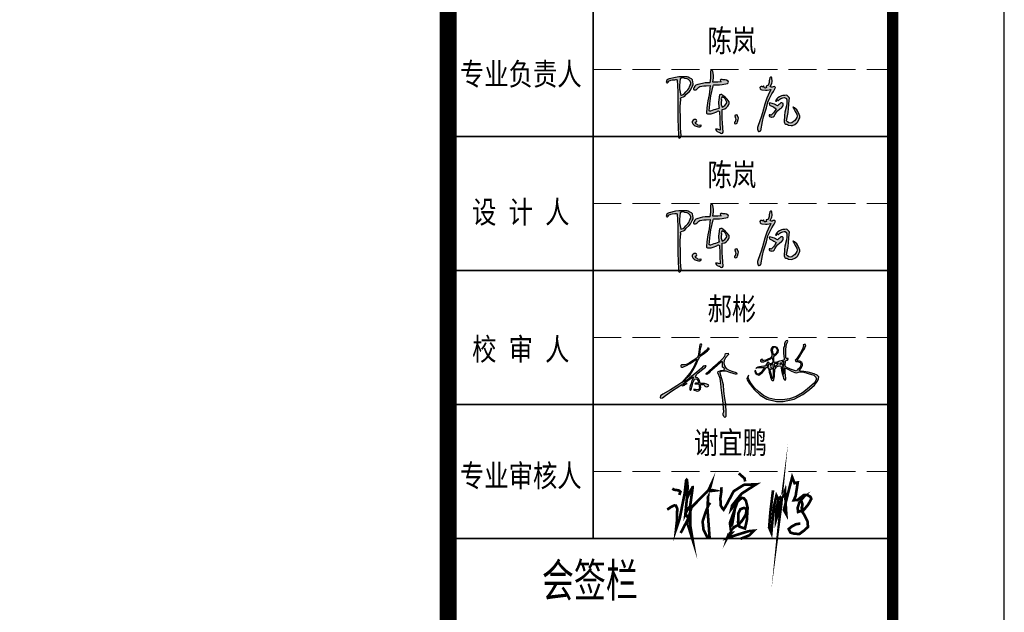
# Model space of a CAD drawing. Extents: x 797781 to 1255204, y 21234 to 1024248.
# Tile 742 of 1056: x 998873 to 1007693, y 751947 to 757256. Entities that reach past the tile are written whole.
import ezdxf
from ezdxf.enums import TextEntityAlignment as Align

# ---------------------------------------------------------------- set-up
doc = ezdxf.new("R2010")
doc.units = 0
doc.header["$LTSCALE"] = 1000
doc.header["$MEASUREMENT"] = 0
doc.linetypes.add('230303生产综合楼-平面图_t8$0$DASH', pattern=[0.35, 0.25, -0.1])
doc.layers.add('230303生产综合楼-平面图_t8$0$PUB_TITLE', color=4, linetype='Continuous')
doc.layers.add('PUB_TEXT', color=7, linetype='Continuous')
doc.layers.add('230303生产综合楼-平面图_t8$0$不打印线', color=5, linetype='230303生产综合楼-平面图_t8$0$DASH', lineweight=0, plot=False)
for name, color, linetype, lineweight in [('230303生产综合楼-平面图_t8$0$图框', 4, 'Continuous', 35), ('A-ANNO-TEXT', 7, 'Continuous', 25), ('图框', 4, 'Continuous', 35)]:
    doc.layers.add(name, color=color, linetype=linetype, lineweight=lineweight)
doc.styles.add('-黑体', font='simhei.ttf', dxfattribs={"width": 0.8})
doc.styles.add('230303生产综合楼-平面图_t8$0$-黑体', font='simhei.ttf', dxfattribs={"width": 0.8})

# ---------------------------------------------------------------- blocks, each defined once
blk = doc.blocks.new('陈岚')
h = blk.add_hatch(color=256)
h.paths.add_polyline_path([(-3.976, 1.115), (-3.926, 1.233), (-3.919, 1.31), (-3.948, 1.435), (-3.991, 1.559), (-4.054, 1.625), (-4.177, 1.671), (-4.289, 1.741), (-4.366, 1.759), (-4.497, 1.747), (-4.936, 1.709), (-5.158, 1.666), (-5.58, 1.539), (-5.645, 1.504), (-5.677, 1.483), (-5.733, 1.435), (-5.745, 1.368), (-5.75, 1.335), (-5.761, 1.268), (-5.692, 1.257), (-5.632, 1.297), (-5.615, 1.365), (-5.457, 1.448), (-5.368, 1.477), (-5.191, 1.504), (-5.132, 1.517), (-5.098, 1.517), (-5.039, 1.504), (-4.944, 0.696), (-4.909, 0.289), (-4.865, -0.524), (-4.806, -1.258), (-4.774, -1.625), (-4.705, -2.358), (-4.696, -2.405), (-4.677, -2.431), (-4.636, -2.455), (-4.56, -2.411), (-4.525, -2.361), (-4.511, -2.274), (-4.592, -1.773), (-4.617, -1.518), (-4.636, -1.01), (-4.7, -0.536), (-4.714, -0.294), (-4.705, 0.185), (-4.718, 0.24), (-4.708, 0.281), (-4.67, 0.324), (-4.522, 0.374), (-4.447, 0.431), (-4.358, 0.56), (-4.165, 0.748), (-4.083, 0.868)])
h.paths.add_polyline_path([(-4.848, 1.127), (-4.837, 1.574), (-4.728, 1.649), (-4.639, 1.664), (-4.511, 1.629), (-4.35, 1.61), (-4.263, 1.571), (-4.143, 1.463), (-4.09, 1.352), (-4.09, 1.267), (-4.143, 1.157), (-4.205, 0.968), (-4.259, 0.874), (-4.393, 0.726), (-4.486, 0.589), (-4.56, 0.528), (-4.712, 0.462), (-4.822, 0.896)], flags=16)
h.paths.add_polyline_path([(-2.535, 1.294), (-2.511, 1.314), (-2.469, 1.324), (-2.114, 1.348), (-1.935, 1.379), (-1.593, 1.477), (-1.541, 1.508), (-1.524, 1.569), (-1.552, 1.622), (-1.671, 1.689), (-1.749, 1.707), (-1.885, 1.699), (-1.966, 1.724), (-2.025, 1.714), (-2.093, 1.664), (-2.081, 1.611), (-2.065, 1.583), (-2.024, 1.546), (-2.246, 1.523), (-2.357, 1.512), (-2.58, 1.49), (-2.557, 1.793), (-2.569, 1.951), (-2.635, 2.248), (-2.684, 2.285), (-2.751, 2.276), (-2.788, 2.227), (-2.769, 1.911), (-2.769, 1.751), (-2.788, 1.435), (-3.119, 1.408), (-3.286, 1.373), (-3.601, 1.268), (-3.728, 1.211), (-3.79, 1.154), (-3.858, 1.032), (-3.885, 0.982), (-3.871, 0.924), (-3.823, 0.893), (-3.741, 0.891), (-3.689, 0.914), (-3.635, 0.976), (-3.571, 1.054), (-3.532, 1.088), (-3.448, 1.143), (-3.175, 1.2), (-3.037, 1.223), (-2.76, 1.254), (-2.766, 0.83), (-2.786, 0.617), (-2.858, 0.199), (-2.884, -0.123), (-2.889, -0.285), (-2.885, -0.607), (-2.879, -0.646), (-2.855, -0.67), (-2.816, -0.677), (-2.557, -0.658), (-2.422, -0.62), (-2.191, -0.503), (-2.139, -0.451), (-2.078, -0.439), (-2.01, -0.468), (-1.956, -0.974), (-1.931, -1.226), (-1.885, -1.732), (-2.008, -1.695), (-2.076, -1.686), (-2.205, -1.691), (-2.138, -1.794), (-2.082, -1.84), (-1.968, -1.885), (-1.916, -1.891), (-1.885, -1.91), (-1.857, -1.955), (-1.777, -1.964), (-1.717, -1.934), (-1.677, -1.864), (-1.764, -1.248), (-1.795, -0.937), (-1.83, -0.315), (-1.664, -0.264), (-1.58, -0.204), (-1.475, -0.065), (-1.402, 0.039), (-1.38, 0.113), (-1.385, 0.24), (-1.554, 0.423), (-1.651, 0.505), (-1.857, 0.643), (-1.932, 0.686), (-1.993, 0.69), (-2.073, 0.657), (-2.11, 0.326), (-2.108, 0.154), (-2.066, -0.177), (-2.041, -0.199), (-2.044, -0.242), (-2.073, -0.26), (-2.292, -0.349), (-2.402, -0.393), (-2.621, -0.482), (-2.66, -0.482), (-2.68, -0.482), (-2.719, -0.482), (-2.692, 0.215), (-2.659, 0.565), (-2.552, 1.254)])
h.paths.add_polyline_path([(-1.941, 0.469), (-1.885, 0.532), (-1.743, 0.469), (-1.674, 0.408), (-1.593, 0.275), (-1.552, 0.205), (-1.548, 0.148), (-1.579, 0.073), (-1.677, -0.035), (-1.735, -0.084), (-1.857, -0.163), (-1.919, 0.023), (-1.932, 0.129), (-1.913, 0.324), (-1.95, 0.399)], flags=16)
h.paths.add_polyline_path([(-3.594, -1.302), (-3.537, -1.275), (-3.514, -1.213), (-3.538, -1.156), (-3.618, -1.115), (-3.694, -1.124), (-3.761, -1.184), (-3.823, -1.259), (-3.83, -1.342), (-3.781, -1.427), (-3.674, -1.52), (-3.606, -1.557), (-3.469, -1.594), (-3.363, -1.615), (-3.29, -1.598), (-3.205, -1.531), (-3.196, -1.51), (-3.21, -1.486), (-3.233, -1.482), (-3.342, -1.511), (-3.418, -1.498), (-3.51, -1.434), (-3.571, -1.418), (-3.606, -1.363)], flags=17)
h.paths.add_polyline_path([(-0.696, -0.847), (-0.753, -0.691), (-0.773, -0.641), (-0.846, -0.625), (-0.885, -0.663), (-0.913, -0.652), (-0.946, -0.674), (-0.947, -0.704), (-0.883, -0.854), (-0.872, -0.947), (-0.899, -1.107), (-0.941, -1.144), (-0.937, -1.214), (-0.892, -1.246), (-0.81, -1.223), (-0.766, -1.185), (-0.732, -1.107), (-0.691, -0.946)])
h.paths.add_polyline_path([(1.706, 1.407), (1.664, 1.458), (1.608, 1.473), (1.546, 1.449), (1.473, 1.41), (1.414, 1.408), (1.338, 1.442), (1.432, 1.67), (1.451, 1.808), (1.421, 2.053), (1.383, 2.097), (1.309, 2.094), (1.275, 2.046), (1.254, 1.828), (1.239, 1.72), (1.199, 1.504), (1.141, 1.498), (1.112, 1.489), (1.06, 1.463), (1.06, 1.422), (1.067, 1.4), (1.088, 1.365), (1.028, 1.325), (0.964, 1.328), (0.907, 1.372), (0.92, 1.398), (0.901, 1.433), (0.872, 1.435), (0.859, 1.4), (0.813, 1.386), (0.782, 1.407), (0.721, 1.417), (0.672, 1.393), (0.643, 1.338), (0.663, 1.255), (0.704, 1.209), (0.782, 1.178), (1.028, 1.18), (1.153, 1.194), (1.393, 1.247), (1.226, 0.851), (1.158, 0.644), (1.053, 0.226), (0.931, -0.374), (0.858, -0.672), (0.685, -1.26), (0.643, -1.41), (0.648, -1.504), (0.706, -1.649), (0.722, -1.669), (0.732, -1.678), (0.754, -1.691), (0.799, -1.65), (0.825, -1.633), (0.879, -1.607), (0.96, -0.968), (1.021, -0.649), (1.178, -0.024), (1.253, 0.381), (1.313, 0.582), (1.47, 0.963), (1.58, 1.131), (1.628, 1.222)])
h.paths.add_polyline_path([(2.216, 0.069), (2.283, 0.157), (2.298, 0.228), (2.301, 0.265), (2.296, 0.337), (2.247, 0.376), (2.205, 0.386), (2.144, 0.372), (2.055, 0.292), (2.01, 0.251), (1.921, 0.171), (1.717, 0.254), (1.61, 0.286), (1.393, 0.33), (1.348, 0.281), (1.362, 0.196), (1.421, 0.164), (1.595, 0.099), (1.679, 0.058), (1.838, -0.038), (1.738, -0.234), (1.675, -0.328), (1.532, -0.496), (1.477, -0.494), (1.449, -0.491), (1.393, -0.482), (1.384, -0.547), (1.426, -0.604), (1.491, -0.614), (1.516, -0.623), (1.528, -0.627), (1.553, -0.635), (1.664, -0.607), (1.725, -0.557), (1.775, -0.454), (1.88, -0.274), (1.944, -0.188), (2.088, -0.038), (2.176, 0.029)])
h.paths.add_polyline_path([(2.602, 0.844), (2.54, 0.912), (2.466, 0.93), (2.38, 0.9), (2.23, 0.897), (2.147, 0.869), (2.026, 0.782), (1.898, 0.701), (1.84, 0.638), (1.769, 0.504), (1.783, 0.474), (1.828, 0.466), (1.852, 0.49), (1.841, 0.524), (1.872, 0.563), (1.907, 0.56), (1.911, 0.538), (1.935, 0.523), (1.956, 0.532), (2.054, 0.636), (2.12, 0.679), (2.255, 0.726), (2.346, 0.761), (2.416, 0.753), (2.498, 0.699), (2.505, 0.668), (2.513, 0.653), (2.533, 0.629), (2.533, 0.457), (2.533, 0.371), (2.533, 0.199), (2.446, -0.233), (2.429, -0.459), (2.449, -0.899), (2.463, -0.973), (2.494, -1.015), (2.56, -1.052), (2.641, -1.054), (2.685, -1.066), (2.755, -1.107), (2.924, -1.123), (3.021, -1.103), (3.172, -1.024), (3.309, -0.916), (3.368, -0.838), (3.436, -0.677), (3.488, -0.548), (3.485, -0.453), (3.422, -0.329), (3.336, -0.129), (3.261, -0.032), (3.088, 0.101), (3.049, 0.128), (3.024, 0.137), (2.977, 0.143), (3.094, -0.046), (3.153, -0.14), (3.269, -0.329), (3.295, -0.464), (3.285, -0.546), (3.227, -0.67), (3.13, -0.78), (3.076, -0.832), (2.963, -0.927), (2.848, -0.963), (2.765, -0.951), (2.665, -0.885), (2.639, -0.858), (2.627, -0.844), (2.602, -0.816), (2.672, -0.252), (2.69, 0.033), (2.692, 0.601), (2.702, 0.705), (2.677, 0.772)])
for p, q in [((-2.751, 2.276), (-2.788, 2.227)), ((-2.788, 2.227), (-2.769, 1.911)), ((-2.684, 2.285), (-2.751, 2.276)), ((-2.635, 2.248), (-2.684, 2.285)), ((-2.569, 1.951), (-2.635, 2.248)), ((1.275, 2.046), (1.254, 1.828)), ((1.309, 2.094), (1.275, 2.046)), ((1.383, 2.097), (1.309, 2.094)), ((1.421, 2.053), (1.383, 2.097)), ((1.451, 1.808), (1.421, 2.053)), ((-5.745, 1.368), (-5.75, 1.335)), ((-5.733, 1.435), (-5.745, 1.368)), ((-5.677, 1.483), (-5.733, 1.435)), ((-5.645, 1.504), (-5.677, 1.483)), ((-5.58, 1.539), (-5.645, 1.504)), ((-5.632, 1.297), (-5.615, 1.365)), ((-5.615, 1.365), (-5.457, 1.448)), ((-5.158, 1.666), (-5.58, 1.539)), ((-5.457, 1.448), (-5.368, 1.477)), ((-5.368, 1.477), (-5.191, 1.504)), ((-5.191, 1.504), (-5.132, 1.517)), ((-4.936, 1.709), (-5.158, 1.666)), ((-5.132, 1.517), (-5.098, 1.517)), ((-5.098, 1.517), (-5.039, 1.504)), ((-5.039, 1.504), (-4.944, 0.696)), ((-4.497, 1.747), (-4.936, 1.709)), ((-4.837, 1.574), (-4.848, 1.127)), ((-4.728, 1.649), (-4.837, 1.574)), ((-4.639, 1.664), (-4.728, 1.649)), ((-4.511, 1.629), (-4.639, 1.664)), ((-4.35, 1.61), (-4.511, 1.629)), ((-4.366, 1.759), (-4.497, 1.747)), ((-4.289, 1.741), (-4.366, 1.759)), ((-4.263, 1.571), (-4.35, 1.61)), ((-4.177, 1.671), (-4.289, 1.741)), ((-4.143, 1.463), (-4.263, 1.571)), ((-4.054, 1.625), (-4.177, 1.671)), ((-4.09, 1.352), (-4.143, 1.463)), ((-4.09, 1.267), (-4.09, 1.352)), ((-3.991, 1.559), (-4.054, 1.625)), ((-3.948, 1.435), (-3.991, 1.559)), ((-3.919, 1.31), (-3.948, 1.435)), ((-3.286, 1.373), (-3.601, 1.268)), ((-3.119, 1.408), (-3.286, 1.373)), ((-2.788, 1.435), (-3.119, 1.408)), ((-2.769, 1.751), (-2.788, 1.435)), ((-2.769, 1.911), (-2.769, 1.751)), ((-2.58, 1.49), (-2.557, 1.793)), ((-2.357, 1.512), (-2.58, 1.49)), ((-2.557, 1.793), (-2.569, 1.951)), ((-2.469, 1.324), (-2.114, 1.348)), ((-2.246, 1.523), (-2.357, 1.512)), ((-2.024, 1.546), (-2.246, 1.523)), ((-2.114, 1.348), (-1.935, 1.379)), ((-2.025, 1.714), (-2.093, 1.664)), ((-2.093, 1.664), (-2.081, 1.611)), ((-2.081, 1.611), (-2.065, 1.583)), ((-2.065, 1.583), (-2.024, 1.546)), ((-1.966, 1.724), (-2.025, 1.714)), ((-1.885, 1.699), (-1.966, 1.724)), ((-1.935, 1.379), (-1.593, 1.477)), ((-1.749, 1.707), (-1.885, 1.699)), ((-1.671, 1.689), (-1.749, 1.707)), ((-1.552, 1.622), (-1.671, 1.689)), ((-1.593, 1.477), (-1.541, 1.508)), ((-1.524, 1.569), (-1.552, 1.622)), ((-1.541, 1.508), (-1.524, 1.569)), ((0.672, 1.393), (0.643, 1.338)), ((0.721, 1.417), (0.672, 1.393)), ((0.782, 1.407), (0.721, 1.417)), ((0.813, 1.386), (0.782, 1.407)), ((0.859, 1.4), (0.813, 1.386)), ((0.872, 1.435), (0.859, 1.4)), ((0.901, 1.433), (0.872, 1.435)), ((0.92, 1.398), (0.901, 1.433)), ((0.907, 1.372), (0.92, 1.398)), ((0.964, 1.328), (0.907, 1.372)), ((1.088, 1.365), (1.028, 1.325)), ((1.112, 1.489), (1.06, 1.463)), ((1.06, 1.463), (1.06, 1.422)), ((1.06, 1.422), (1.067, 1.4)), ((1.067, 1.4), (1.088, 1.365)), ((1.141, 1.498), (1.112, 1.489)), ((1.199, 1.504), (1.141, 1.498)), ((1.239, 1.72), (1.199, 1.504)), ((1.254, 1.828), (1.239, 1.72)), ((1.338, 1.442), (1.432, 1.67)), ((1.414, 1.408), (1.338, 1.442)), ((1.473, 1.41), (1.414, 1.408)), ((1.432, 1.67), (1.451, 1.808)), ((1.546, 1.449), (1.473, 1.41)), ((1.608, 1.473), (1.546, 1.449)), ((1.664, 1.458), (1.608, 1.473)), ((1.628, 1.222), (1.706, 1.407)), ((1.706, 1.407), (1.664, 1.458)), ((-5.75, 1.335), (-5.761, 1.268)), ((-5.761, 1.268), (-5.692, 1.257)), ((-5.692, 1.257), (-5.632, 1.297)), ((-4.944, 0.696), (-4.909, 0.289)), ((-4.848, 1.127), (-4.822, 0.896)), ((-4.822, 0.896), (-4.712, 0.462)), ((-4.486, 0.589), (-4.393, 0.726)), ((-4.393, 0.726), (-4.259, 0.874)), ((-4.358, 0.56), (-4.165, 0.748)), ((-4.259, 0.874), (-4.205, 0.968)), ((-4.205, 0.968), (-4.143, 1.157)), ((-4.165, 0.748), (-4.083, 0.868)), ((-4.143, 1.157), (-4.09, 1.267)), ((-4.083, 0.868), (-3.976, 1.115)), ((-3.976, 1.115), (-3.926, 1.233)), ((-3.926, 1.233), (-3.919, 1.31)), ((-3.858, 1.032), (-3.885, 0.982)), ((-3.885, 0.982), (-3.871, 0.924)), ((-3.871, 0.924), (-3.823, 0.893)), ((-3.79, 1.154), (-3.858, 1.032)), ((-3.823, 0.893), (-3.741, 0.891)), ((-3.728, 1.211), (-3.79, 1.154)), ((-3.741, 0.891), (-3.689, 0.914)), ((-3.601, 1.268), (-3.728, 1.211)), ((-3.689, 0.914), (-3.635, 0.976)), ((-3.635, 0.976), (-3.571, 1.054)), ((-3.571, 1.054), (-3.532, 1.088)), ((-3.532, 1.088), (-3.448, 1.143)), ((-3.448, 1.143), (-3.175, 1.2)), ((-3.175, 1.2), (-3.037, 1.223)), ((-3.037, 1.223), (-2.76, 1.254)), ((-2.766, 0.83), (-2.786, 0.617)), ((-2.76, 1.254), (-2.766, 0.83)), ((-2.659, 0.565), (-2.552, 1.254)), ((-2.552, 1.254), (-2.535, 1.294)), ((-2.535, 1.294), (-2.511, 1.314)), ((-2.511, 1.314), (-2.469, 1.324)), ((-1.993, 0.69), (-2.073, 0.657)), ((-1.932, 0.686), (-1.993, 0.69)), ((-1.857, 0.643), (-1.932, 0.686)), ((0.643, 1.338), (0.663, 1.255)), ((0.663, 1.255), (0.704, 1.209)), ((0.704, 1.209), (0.782, 1.178)), ((0.782, 1.178), (1.028, 1.18)), ((1.028, 1.325), (0.964, 1.328)), ((1.028, 1.18), (1.153, 1.194)), ((1.153, 1.194), (1.393, 1.247)), ((1.226, 0.851), (1.158, 0.644)), ((1.393, 1.247), (1.226, 0.851)), ((1.313, 0.582), (1.47, 0.963)), ((1.47, 0.963), (1.58, 1.131)), ((1.58, 1.131), (1.628, 1.222)), ((1.898, 0.701), (1.84, 0.638)), ((2.026, 0.782), (1.898, 0.701)), ((2.147, 0.869), (2.026, 0.782)), ((2.054, 0.636), (2.12, 0.679)), ((2.12, 0.679), (2.255, 0.726)), ((2.23, 0.897), (2.147, 0.869)), ((2.38, 0.9), (2.23, 0.897)), ((2.255, 0.726), (2.346, 0.761)), ((2.346, 0.761), (2.416, 0.753)), ((2.466, 0.93), (2.38, 0.9)), ((2.416, 0.753), (2.498, 0.699)), ((2.54, 0.912), (2.466, 0.93)), ((2.498, 0.699), (2.505, 0.668)), ((2.602, 0.844), (2.54, 0.912)), ((2.677, 0.772), (2.602, 0.844)), ((2.702, 0.705), (2.677, 0.772)), ((2.692, 0.601), (2.702, 0.705)), ((-4.909, 0.289), (-4.865, -0.524)), ((-4.718, 0.24), (-4.708, 0.281)), ((-4.705, 0.185), (-4.718, 0.24)), ((-4.714, -0.294), (-4.705, 0.185)), ((-4.712, 0.462), (-4.56, 0.528)), ((-4.708, 0.281), (-4.67, 0.324)), ((-4.67, 0.324), (-4.522, 0.374)), ((-4.56, 0.528), (-4.486, 0.589)), ((-4.522, 0.374), (-4.447, 0.431)), ((-4.447, 0.431), (-4.358, 0.56)), ((-2.858, 0.199), (-2.884, -0.123)), ((-2.786, 0.617), (-2.858, 0.199)), ((-2.719, -0.482), (-2.692, 0.215)), ((-2.692, 0.215), (-2.659, 0.565)), ((-2.073, 0.657), (-2.11, 0.326)), ((-2.11, 0.326), (-2.108, 0.154)), ((-2.108, 0.154), (-2.066, -0.177)), ((-1.941, 0.469), (-1.95, 0.399)), ((-1.95, 0.399), (-1.913, 0.324)), ((-1.885, 0.532), (-1.941, 0.469)), ((-1.913, 0.324), (-1.932, 0.129)), ((-1.932, 0.129), (-1.919, 0.023)), ((-1.919, 0.023), (-1.857, -0.163)), ((-1.743, 0.469), (-1.885, 0.532)), ((-1.651, 0.505), (-1.857, 0.643)), ((-1.674, 0.408), (-1.743, 0.469)), ((-1.677, -0.035), (-1.579, 0.073)), ((-1.593, 0.275), (-1.674, 0.408)), ((-1.554, 0.423), (-1.651, 0.505)), ((-1.552, 0.205), (-1.593, 0.275)), ((-1.579, 0.073), (-1.548, 0.148)), ((-1.385, 0.24), (-1.554, 0.423)), ((-1.548, 0.148), (-1.552, 0.205)), ((-1.475, -0.065), (-1.402, 0.039)), ((-1.402, 0.039), (-1.38, 0.113)), ((-1.38, 0.113), (-1.385, 0.24)), ((1.053, 0.226), (0.931, -0.374)), ((1.158, 0.644), (1.053, 0.226)), ((1.178, -0.024), (1.253, 0.381)), ((1.253, 0.381), (1.313, 0.582)), ((1.393, 0.33), (1.348, 0.281)), ((1.348, 0.281), (1.362, 0.196)), ((1.362, 0.196), (1.421, 0.164)), ((1.61, 0.286), (1.393, 0.33)), ((1.421, 0.164), (1.595, 0.099)), ((1.595, 0.099), (1.679, 0.058)), ((1.717, 0.254), (1.61, 0.286)), ((1.679, 0.058), (1.838, -0.038)), ((1.921, 0.171), (1.717, 0.254)), ((1.84, 0.638), (1.769, 0.504)), ((1.769, 0.504), (1.783, 0.474)), ((1.783, 0.474), (1.828, 0.466)), ((1.828, 0.466), (1.852, 0.49)), ((1.841, 0.524), (1.872, 0.563)), ((1.852, 0.49), (1.841, 0.524)), ((1.872, 0.563), (1.907, 0.56)), ((1.907, 0.56), (1.911, 0.538)), ((1.911, 0.538), (1.935, 0.523)), ((2.01, 0.251), (1.921, 0.171)), ((1.935, 0.523), (1.956, 0.532)), ((1.956, 0.532), (2.054, 0.636)), ((2.055, 0.292), (2.01, 0.251)), ((2.144, 0.372), (2.055, 0.292)), ((2.088, -0.038), (2.176, 0.029)), ((2.205, 0.386), (2.144, 0.372)), ((2.176, 0.029), (2.216, 0.069)), ((2.247, 0.376), (2.205, 0.386)), ((2.216, 0.069), (2.283, 0.157)), ((2.296, 0.337), (2.247, 0.376)), ((2.283, 0.157), (2.298, 0.228)), ((2.301, 0.265), (2.296, 0.337)), ((2.298, 0.228), (2.301, 0.265)), ((2.533, 0.199), (2.446, -0.233)), ((2.505, 0.668), (2.513, 0.653)), ((2.513, 0.653), (2.533, 0.629)), ((2.533, 0.629), (2.533, 0.457)), ((2.533, 0.457), (2.533, 0.371)), ((2.533, 0.371), (2.533, 0.199)), ((2.672, -0.252), (2.69, 0.033)), ((2.69, 0.033), (2.692, 0.601)), ((3.024, 0.137), (2.977, 0.143)), ((2.977, 0.143), (3.094, -0.046)), ((3.049, 0.128), (3.024, 0.137)), ((3.088, 0.101), (3.049, 0.128)), ((3.261, -0.032), (3.088, 0.101)), ((-4.865, -0.524), (-4.806, -1.258)), ((-4.7, -0.536), (-4.714, -0.294)), ((-4.636, -1.01), (-4.7, -0.536)), ((-2.884, -0.123), (-2.889, -0.285)), ((-2.889, -0.285), (-2.885, -0.607)), ((-2.885, -0.607), (-2.879, -0.646)), ((-2.879, -0.646), (-2.855, -0.67)), ((-2.855, -0.67), (-2.816, -0.677)), ((-2.816, -0.677), (-2.557, -0.658)), ((-2.68, -0.482), (-2.719, -0.482)), ((-2.66, -0.482), (-2.68, -0.482)), ((-2.621, -0.482), (-2.66, -0.482)), ((-2.402, -0.393), (-2.621, -0.482)), ((-2.557, -0.658), (-2.422, -0.62)), ((-2.422, -0.62), (-2.191, -0.503)), ((-2.292, -0.349), (-2.402, -0.393)), ((-2.073, -0.26), (-2.292, -0.349)), ((-2.191, -0.503), (-2.139, -0.451)), ((-2.139, -0.451), (-2.078, -0.439)), ((-2.078, -0.439), (-2.01, -0.468)), ((-2.044, -0.242), (-2.073, -0.26)), ((-2.066, -0.177), (-2.041, -0.199)), ((-2.041, -0.199), (-2.044, -0.242)), ((-2.01, -0.468), (-1.956, -0.974)), ((-1.857, -0.163), (-1.735, -0.084)), ((-1.83, -0.315), (-1.664, -0.264)), ((-1.795, -0.937), (-1.83, -0.315)), ((-1.735, -0.084), (-1.677, -0.035)), ((-1.664, -0.264), (-1.58, -0.204)), ((-1.58, -0.204), (-1.475, -0.065)), ((-0.913, -0.652), (-0.946, -0.674)), ((-0.885, -0.663), (-0.913, -0.652)), ((-0.846, -0.625), (-0.885, -0.663)), ((-0.773, -0.641), (-0.846, -0.625)), ((-0.753, -0.691), (-0.773, -0.641)), ((0.931, -0.374), (0.858, -0.672)), ((0.96, -0.968), (1.021, -0.649)), ((1.021, -0.649), (1.178, -0.024)), ((1.393, -0.482), (1.384, -0.547)), ((1.384, -0.547), (1.426, -0.604)), ((1.449, -0.491), (1.393, -0.482)), ((1.426, -0.604), (1.491, -0.614)), ((1.477, -0.494), (1.449, -0.491)), ((1.532, -0.496), (1.477, -0.494)), ((1.491, -0.614), (1.516, -0.623)), ((1.516, -0.623), (1.528, -0.627)), ((1.528, -0.627), (1.553, -0.635)), ((1.675, -0.328), (1.532, -0.496)), ((1.553, -0.635), (1.664, -0.607)), ((1.664, -0.607), (1.725, -0.557)), ((1.738, -0.234), (1.675, -0.328)), ((1.725, -0.557), (1.775, -0.454)), ((1.838, -0.038), (1.738, -0.234)), ((1.775, -0.454), (1.88, -0.274)), ((1.88, -0.274), (1.944, -0.188)), ((1.944, -0.188), (2.088, -0.038)), ((2.446, -0.233), (2.429, -0.459)), ((2.429, -0.459), (2.449, -0.899)), ((2.602, -0.816), (2.672, -0.252)), ((3.094, -0.046), (3.153, -0.14)), ((3.227, -0.67), (3.13, -0.78)), ((3.153, -0.14), (3.269, -0.329)), ((3.285, -0.546), (3.227, -0.67)), ((3.336, -0.129), (3.261, -0.032)), ((3.269, -0.329), (3.295, -0.464)), ((3.295, -0.464), (3.285, -0.546)), ((3.422, -0.329), (3.336, -0.129)), ((3.485, -0.453), (3.422, -0.329)), ((3.436, -0.677), (3.488, -0.548)), ((3.488, -0.548), (3.485, -0.453)), ((-4.806, -1.258), (-4.774, -1.625)), ((-4.617, -1.518), (-4.636, -1.01)), ((-3.823, -1.259), (-3.83, -1.342)), ((-3.83, -1.342), (-3.781, -1.427)), ((-3.761, -1.184), (-3.823, -1.259)), ((-3.694, -1.124), (-3.761, -1.184)), ((-3.618, -1.115), (-3.694, -1.124)), ((-3.538, -1.156), (-3.618, -1.115)), ((-3.606, -1.363), (-3.594, -1.302)), ((-3.594, -1.302), (-3.537, -1.275)), ((-3.514, -1.213), (-3.538, -1.156)), ((-3.537, -1.275), (-3.514, -1.213)), ((-1.956, -0.974), (-1.931, -1.226)), ((-1.931, -1.226), (-1.885, -1.732)), ((-1.764, -1.248), (-1.795, -0.937)), ((-1.677, -1.864), (-1.764, -1.248)), ((-0.946, -0.674), (-0.947, -0.704)), ((-0.947, -0.704), (-0.883, -0.854)), ((-0.899, -1.107), (-0.941, -1.144)), ((-0.941, -1.144), (-0.937, -1.214)), ((-0.937, -1.214), (-0.892, -1.246)), ((-0.872, -0.947), (-0.899, -1.107)), ((-0.892, -1.246), (-0.81, -1.223)), ((-0.883, -0.854), (-0.872, -0.947)), ((-0.81, -1.223), (-0.766, -1.185)), ((-0.766, -1.185), (-0.732, -1.107)), ((-0.696, -0.847), (-0.753, -0.691)), ((-0.732, -1.107), (-0.691, -0.946)), ((-0.691, -0.946), (-0.696, -0.847)), ((0.685, -1.26), (0.643, -1.41)), ((0.858, -0.672), (0.685, -1.26)), ((0.879, -1.607), (0.96, -0.968)), ((2.449, -0.899), (2.463, -0.973)), ((2.463, -0.973), (2.494, -1.015)), ((2.494, -1.015), (2.56, -1.052)), ((2.56, -1.052), (2.641, -1.054)), ((2.627, -0.844), (2.602, -0.816)), ((2.639, -0.858), (2.627, -0.844)), ((2.665, -0.885), (2.639, -0.858)), ((2.641, -1.054), (2.685, -1.066)), ((2.765, -0.951), (2.665, -0.885)), ((2.685, -1.066), (2.755, -1.107)), ((2.755, -1.107), (2.924, -1.123)), ((2.848, -0.963), (2.765, -0.951)), ((2.963, -0.927), (2.848, -0.963)), ((2.924, -1.123), (3.021, -1.103)), ((3.076, -0.832), (2.963, -0.927)), ((3.021, -1.103), (3.172, -1.024)), ((3.13, -0.78), (3.076, -0.832)), ((3.172, -1.024), (3.309, -0.916)), ((3.309, -0.916), (3.368, -0.838)), ((3.368, -0.838), (3.436, -0.677)), ((-4.774, -1.625), (-4.705, -2.358)), ((-4.592, -1.773), (-4.617, -1.518)), ((-4.511, -2.274), (-4.592, -1.773)), ((-3.781, -1.427), (-3.674, -1.52)), ((-3.674, -1.52), (-3.606, -1.557)), ((-3.571, -1.418), (-3.606, -1.363)), ((-3.606, -1.557), (-3.469, -1.594)), ((-3.51, -1.434), (-3.571, -1.418)), ((-3.418, -1.498), (-3.51, -1.434)), ((-3.469, -1.594), (-3.363, -1.615)), ((-3.342, -1.511), (-3.418, -1.498)), ((-3.363, -1.615), (-3.29, -1.598)), ((-3.233, -1.482), (-3.342, -1.511)), ((-3.29, -1.598), (-3.205, -1.531)), ((-3.21, -1.486), (-3.233, -1.482)), ((-3.196, -1.51), (-3.21, -1.486)), ((-3.205, -1.531), (-3.196, -1.51)), ((-2.076, -1.686), (-2.205, -1.691)), ((-2.205, -1.691), (-2.138, -1.794)), ((-2.138, -1.794), (-2.082, -1.84)), ((-2.082, -1.84), (-1.968, -1.885)), ((-2.008, -1.695), (-2.076, -1.686)), ((-1.885, -1.732), (-2.008, -1.695)), ((-1.968, -1.885), (-1.916, -1.891)), ((-1.916, -1.891), (-1.885, -1.91)), ((-1.885, -1.91), (-1.857, -1.955)), ((-1.857, -1.955), (-1.777, -1.964)), ((-1.777, -1.964), (-1.717, -1.934)), ((-1.717, -1.934), (-1.677, -1.864)), ((0.643, -1.41), (0.648, -1.504)), ((0.648, -1.504), (0.706, -1.649)), ((0.706, -1.649), (0.722, -1.669)), ((0.722, -1.669), (0.732, -1.678)), ((0.732, -1.678), (0.754, -1.691)), ((0.754, -1.691), (0.799, -1.65)), ((0.799, -1.65), (0.825, -1.633)), ((0.825, -1.633), (0.879, -1.607)), ((-4.705, -2.358), (-4.696, -2.405)), ((-4.696, -2.405), (-4.677, -2.431)), ((-4.677, -2.431), (-4.636, -2.455)), ((-4.636, -2.455), (-4.56, -2.411)), ((-4.56, -2.411), (-4.525, -2.361)), ((-4.525, -2.361), (-4.511, -2.274))]:
    blk.add_line(p, q)
blk = doc.blocks.new('谢宜鹏')
at = {"const_width": 80}
for points in [[(14907296, 155511), (14907219, 154878), (14907180, 154399), (14907247, 154241), (14907315, 154993), (14907399, 155356), (14907456, 155244), (14907440, 154794), (14907386, 154627), (14907386, 154942), (14907473, 155276), (14907563, 155337), (14907537, 155048), (14907498, 154752), (14907547, 155270), (14907601, 155331), (14907656, 155491), (14907682, 154964), (14907694, 154794), (14907620, 154926), (14907868, 155906), (14907939, 155723), (14908010, 155742), (14908035, 155745), (14907971, 155337), (14907913, 155215), (14908029, 155221), (14908215, 155369), (14908318, 155372), (14908412, 155318), (14908440, 155254), (14908350, 155090), (14908209, 154916), (14908045, 154865), (14908032, 154990), (14908106, 155221), (14908161, 155289), (14908225, 155324), (14908135, 155225), (14908177, 155096), (14908164, 155025), (14908151, 154990), (14908193, 154951), (14908145, 154910), (14908238, 154762), (14908331, 154569), (14908338, 154415), (14908225, 154312), (14908083, 154206), (14907926, 154216), (14907817, 154248), (14907765, 154354), (14907849, 154425), (14907974, 154495), (14908080, 154514), (14908116, 154514)], [(14904137, 154933), (14904238, 155006), (14904348, 155059), (14904396, 155055), (14904435, 154964), (14904430, 154629), (14904399, 154342), (14904509, 154665), (14904659, 155431), (14904701, 155805), (14904717, 155826), (14904727, 155815), (14904748, 155607), (14904721, 155237), (14904679, 154802), (14904763, 154977), (14904819, 155022), (14904900, 155609), (14904888, 155641)], [(14905365, 155474), (14905424, 155609), (14905438, 155664), (14905360, 155498)], [(14906275, 156016), (14906450, 155862), (14906459, 155774)], [(14904289, 155560), (14904341, 155528), (14904482, 155509), (14904530, 155470), (14904497, 155372)], [(14904539, 154235), (14904768, 154671), (14904862, 155002), (14905359, 155506), (14905485, 155516), (14905548, 155503), (14905367, 155482), (14905338, 154965), (14905401, 154119), (14905325, 154124), (14905220, 154340), (14905193, 154579), (14905272, 154826), (14905372, 155075), (14905422, 155136)], [(14904897, 155604), (14904838, 155516), (14904717, 155242)], [(14905749, 155603), (14905758, 155508), (14905724, 155270), (14905737, 155053), (14905787, 154966), (14905820, 154932), (14905883, 155032), (14906121, 155483), (14906425, 155674), (14906792, 155691), (14906359, 155412), (14906075, 155057), (14906050, 154953), (14906175, 155116), (14906363, 155287), (14906429, 155270), (14906484, 155203), (14906538, 154995), (14906513, 154603), (14906459, 154369), (14906296, 154423), (14906254, 154544), (14906263, 154828), (14906321, 154945), (14906404, 154978), (14906455, 154978), (14906505, 154941), (14906488, 154795), (14906375, 154607), (14906258, 154474), (14906162, 154428), (14906071, 154348), (14905945, 154123), (14905976, 154222)], [(14904820, 155024), (14904831, 154424), (14904899, 154020), (14904759, 154466), (14904763, 154680), (14904682, 154810)], [(14906187, 155122), (14906138, 154843), (14906041, 154298), (14906009, 154537), (14906231, 155161)], [(14907398, 154892), (14907392, 154869), (14907391, 154848), (14907396, 154828), (14907409, 154829), (14907415, 154846), (14907414, 154875), (14907409, 154894), (14907398, 154892)], [(14905974, 154219), (14906060, 154233), (14905919, 154087), (14906561, 154289), (14906729, 154305), (14906592, 154169), (14906324, 154062)]]:
    blk.add_lwpolyline(points, dxfattribs=at)
blk = doc.blocks.new('A$C64787331')
h = blk.add_hatch(color=256)
h.paths.add_polyline_path([(93811, 17582), (94014, 16088), (93932, 14255), (93979, 12419), (94140, 11339), (95021, 10737), (96130, 9786), (95965, 8008), (94434, 7677), (92116, 7471), (90006, 6892), (88847, 6520), (88711, 4702), (89182, 2774), (90170, 1505), (91205, -1928), (92101, -7479), (92594, -12295), (93334, -18446), (94233, -26761), (95270, -36552), (95566, -40586), (94778, -42209), (94778, -44127), (95615, -46242), (96551, -47128), (97849, -46178), (97849, -41666), (97347, -31438), (96343, -25121), (95139, -16497), (94624, -8814), (92993, -1893), (91173, 3358), (90793, 5224), (91337, 5993), (94869, 6807), (98266, 6626), (102659, 5314), (106553, 3957), (110312, 2916), (110856, 3686), (110357, 4771), (108772, 5586), (105874, 6536), (101572, 7893), (98356, 9839), (96364, 12825), (95458, 16444), (95775, 19340), (97461, 22325), (100969, 26383), (100507, 27859), (97553, 27306), (96538, 24170), (93030, 20296), (87860, 15501), (82909, 11486), (77946, 6932), (75003, 3934), (74872, 3373), (75792, 3069), (76997, 3495), (78254, 4852), (79636, 6437), (81734, 8328), (84088, 10220), (88131, 13952), (90690, 16202), (92839, 17684)])
h.paths.add_polyline_path([(139353, 20366), (138145, 19509), (138262, 18614), (139548, 17757), (142120, 17757), (144185, 18263), (146991, 19548), (149875, 21105), (151940, 22546), (152291, 22001), (152807, 17340), (151993, 16277), (149782, 15173), (148677, 14007), (148247, 15111), (148370, 16461), (147387, 17504), (146405, 16706), (144624, 13884), (144256, 12780), (142352, 12596), (139333, 12285), (137133, 11924), (135205, 11502), (133871, 10859), (133609, 10509), (135687, 10870), (139061, 11171), (142854, 11171), (142594, 10073), (141535, 8675), (140023, 6333), (138283, 4671), (136152, 3270), (134426, 3726), (133216, 5086), (132800, 6257), (132456, 8029), (132195, 7693), (131779, 6446), (132270, 4746), (132800, 4179), (134237, 2744), (136241, 2291), (138094, 3197), (140212, 4897), (142329, 7202), (144220, 9960), (144561, 11206), (145764, 10989), (147425, 10894), (148185, 8713), (148612, 5583), (149100, 3340), (149875, -172), (150650, -2256), (151113, -3486), (151903, -4157), (152692, -4274), (153598, -3924), (154007, -3048), (154608, 274), (154818, 3467), (154975, 7497), (155085, 9011), (155719, 9893), (157112, 11749), (159847, 13196), (162222, 12781), (162583, 10924), (162738, 7728), (163604, 4151), (164587, 742), (165165, -1857), (166264, -3475), (167073, -3706), (168056, -2493), (167883, -1280), (167362, 1667), (167247, 5364), (167173, 9560), (167533, 10339), (168554, 9829), (171662, 8294), (174661, 6708), (178321, 5245), (180598, 4920), (182713, 5814), (187608, 5836), (194066, 3928), (200587, 1986), (202989, -186), (203561, -2357), (201273, -6700), (192922, -14356), (187203, -18470), (179882, -22698), (172104, -25327), (163982, -26584), (155060, -26355), (148196, -24527), (141676, -21441), (135957, -17099), (131152, -12642), (127263, -7614), (124632, -2928), (123831, -726), (124234, 1488), (124112, 1461), (123046, -53), (122485, -1959), (122886, -3399), (125220, -7075), (130851, -14449), (137887, -21334), (145641, -26068), (156948, -28778), (164894, -28677), (177465, -25864), (187724, -20438), (195311, -14720), (201230, -9437), (204781, -5022), (206123, -2183), (206202, 103), (204263, 1954), (200856, 3617), (193910, 5782), (188983, 6544), (184940, 6855), (183715, 7229), (183885, 8113), (185179, 9916), (186348, 11707), (187210, 13859), (187162, 15485), (186348, 16872), (184050, 18259), (181227, 19099), (181512, 20125), (183829, 23592), (185452, 26114), (187868, 30150), (189506, 32948), (190452, 35155), (191056, 36408), (190963, 37986), (189430, 38032), (188222, 37522), (188501, 35990), (187618, 33437), (185620, 29260), (182275, 23922), (180092, 20395), (178930, 19745), (179302, 18724), (179673, 18074), (181532, 18028), (184513, 16923), (185387, 15408), (184804, 12087), (183871, 10223), (181830, 8824), (180547, 7426), (180488, 6610), (178097, 7426), (173257, 9174), (168358, 11621), (167191, 12728), (167133, 14301), (167383, 18299), (168474, 19545), (169932, 19662), (170632, 20710), (170632, 21410), (169740, 21544), (167874, 21824), (167812, 23378), (167738, 28349), (167738, 32482), (168427, 35122), (168772, 38221), (170036, 41263), (169634, 42526), (168370, 42354), (166991, 40861), (166416, 38853), (166301, 36270), (165325, 33687), (165037, 30645), (165325, 27775), (165609, 24448), (165835, 21250), (165790, 19944), (164084, 19272), (160632, 18367), (157463, 17349), (154143, 16864), (154010, 18650), (153782, 21767), (153782, 23390), (155129, 25014), (156992, 26756), (158750, 28409), (159377, 30711), (158658, 32684), (157580, 34268), (155678, 35028), (153966, 35281), (152317, 35091), (150678, 33125), (150478, 31227), (151049, 28376), (151623, 25276), (151589, 24228), (150118, 22390), (147546, 21027), (144404, 19691), (141032, 19074), (139690, 20477), (139550, 20437)])
h.paths.add_polyline_path([(147420, 14154), (147834, 12232), (146106, 12486), (145995, 13597)], flags=16)
h.paths.add_polyline_path([(151438, 14917), (152780, 14917), (152994, 13455), (153386, 10497), (153529, 8393), (153386, 4651), (153458, 1514), (153153, -1301), (152072, -1570), (151621, -409), (151121, 863), (150621, 2452), (150257, 4042), (149620, 6722), (149158, 8567), (149529, 9584), (150120, 9085), (150893, 8539), (151348, 8948), (151939, 9993), (151348, 10811), (149589, 12106), (150243, 13849)], flags=16)
h.paths.add_polyline_path([(155931, 15545), (156939, 15769), (158795, 16696), (158871, 15601), (158171, 14538), (157079, 13782), (155987, 12747), (154707, 11394), (154503, 13027), (154342, 15074), (154951, 15377)], flags=16)
h.paths.add_polyline_path([(153064, 26685), (152656, 27838), (152271, 29327), (151938, 32086), (152632, 33435), (154433, 34727), (156472, 34736), (157441, 33387), (158090, 31441), (157922, 29688), (156936, 28270), (154844, 26589), (153564, 25655)], flags=16)
h.paths.add_polyline_path([(161943, 16280), (161943, 15539), (162163, 15257), (162194, 14630), (161661, 14787), (160402, 15005)], flags=16)
h.paths.add_polyline_path([(165633, 18564), (165730, 17202), (165589, 15411), (165447, 13237), (163479, 14145), (163375, 15656), (163208, 17387)], flags=16)
h.paths.add_polyline_path([(163623, 11127), (164243, 12203), (165387, 11821), (165740, 10709), (165765, 8913), (165854, 6180), (165633, 4153), (165633, 3536), (165324, 3624), (164839, 4858), (164398, 6577), (164089, 8561), (163927, 9639)], flags=16)
h.paths.add_polyline_path([(69467, 10248), (64127, 5532), (57832, 482), (53016, -3138), (49631, -5139), (48725, -5330), (49774, -4091), (53302, -375), (56259, 2626), (59505, 7636), (62063, 12117), (63614, 15384), (65161, 19546), (66451, 21276), (67078, 22934), (69122, 24889), (73055, 27801), (76433, 30667), (78469, 32563), (78376, 33353), (77534, 33782), (76914, 33846), (76723, 33265), (75435, 31300), (70241, 26995), (67726, 25066), (67277, 24707), (67412, 26322), (68067, 29705), (68419, 33173), (68922, 35435), (69928, 37244), (69635, 38130), (68241, 38348), (67457, 37913), (67013, 35084), (66247, 29291), (65481, 24373), (64862, 23052), (63138, 21636), (59690, 19416), (55322, 16660), (52832, 15091), (50112, 14134), (48541, 14211), (46489, 14319), (46206, 14324), (45469, 13398), (45545, 12350), (46620, 11608), (47747, 11532), (49180, 12043), (51254, 13117), (56288, 15856), (60124, 18533), (62406, 20042), (63595, 20812), (63627, 20299), (63080, 18180), (60187, 11242), (55993, 4506), (49333, -3298), (46454, -6255), (40594, -10465), (33219, -14871), (24399, -20143), (21579, -21949), (21073, -23755), (22013, -24549), (24037, -24477), (27435, -21515), (34304, -16676), (44353, -10248), (46378, -8948), (46378, -10103), (47333, -10419), (48468, -10100), (49567, -9533), (50596, -8612), (52759, -7761), (52121, -7584), (50277, -8222), (47953, -9174), (47900, -8435), (48716, -7372), (50844, -6025), (57737, -1162), (59643, 198), (59643, -1524), (58191, -4063), (57465, -7509), (56285, -10138), (55832, -12133), (56013, -14127), (56338, -15566), (56828, -15744), (57852, -13698), (58164, -11430), (58876, -8939), (59544, -6893), (60345, -4669), (61369, -2712), (63462, -2090), (64308, -2935), (65554, -4758), (66150, -7338), (65065, -7293), (62883, -7338), (61725, -7827), (63284, -7827), (66190, -8080), (66801, -9606), (66845, -11341), (67023, -12408), (66756, -13876), (65866, -14721), (63951, -15122), (62482, -14766), (60517, -14687), (61503, -15344), (63195, -15967), (65065, -16456), (66756, -15744), (68315, -14054), (68582, -11964), (68493, -10140), (68359, -8670), (69845, -8640), (72217, -8868), (73199, -10615), (74149, -11285), (75232, -11399), (76383, -10988), (77507, -10276), (77919, -9674), (77178, -9181), (75506, -8304), (72819, -7702), (70763, -7537), (68134, -7438), (67678, -5968), (67093, -4249), (66267, -2736), (64994, -1120), (63376, -535), (62309, -398), (62762, 1118), (63626, 3060), (65224, 4398), (69538, 7868), (72539, 10183), (74283, 11486), (74903, 13011), (73425, 13201), (72710, 12630), (71518, 12439)])
for points in [[(46206, 14324), (45469, 13398), (45545, 12350), (46620, 11608), (47747, 11532), (49180, 12043), (51254, 13117), (56288, 15856), (60124, 18533), (62406, 20042), (63595, 20812), (63627, 20299), (63080, 18180), (60187, 11242), (55993, 4506), (49333, -3298), (46454, -6255), (40594, -10465), (33219, -14871), (24399, -20143), (21579, -21949), (21073, -23755), (22013, -24549), (24037, -24477), (27435, -21515), (34304, -16676), (44353, -10248), (46378, -8948), (46378, -10103), (47333, -10419), (48468, -10100), (49567, -9533), (50596, -8612), (52759, -7761), (52121, -7584), (50277, -8222), (48893, -8789), (47936, -8931), (47900, -8435), (48716, -7372), (50844, -6025), (57737, -1162), (59643, 198), (59643, -1524), (58191, -4063), (57465, -7509), (56285, -10138), (55832, -12133), (56013, -14127), (56338, -15566), (56828, -15744), (57852, -13698), (58164, -11430), (58876, -8939), (59544, -6893), (60345, -4669), (61369, -2712), (63462, -2090), (64308, -2935), (65554, -4758), (65955, -6493), (66133, -7338), (65065, -7293), (62883, -7338), (61725, -7827), (63284, -7827), (65332, -8005), (66356, -8494), (66801, -9606), (66845, -11341), (67023, -12408), (66756, -13876), (65866, -14721), (63951, -15122), (62482, -14766), (61369, -14721), (60301, -14543), (61503, -15344), (63195, -15967), (65065, -16456), (66756, -15744), (68315, -14054), (68582, -11964), (68493, -10140), (68359, -8672), (68775, -8662), (69845, -8640), (71658, -8815), (72444, -9273), (73199, -10615), (74149, -11285), (75232, -11399), (76383, -10988), (77507, -10276), (77919, -9674), (77178, -9181), (75506, -8304), (72819, -7702), (70763, -7537), (68597, -7455), (68111, -7364), (67678, -5968), (67093, -4249), (66267, -2736), (64994, -1120), (63376, -535), (62309, -398), (62762, 1118), (63626, 3060), (65224, 4398), (69538, 7868), (72539, 10183), (74283, 11486), (74903, 13011), (73425, 13201), (72710, 12630), (71518, 12439), (69467, 10248), (64127, 5532), (57832, 482), (53016, -3138), (49631, -5139), (48725, -5330), (49774, -4091), (53302, -375), (56259, 2626), (59505, 7636), (62063, 12117), (63614, 15384), (65161, 19546), (66451, 21276), (67078, 22934), (69122, 24889), (73055, 27801), (76433, 30667), (78469, 32563), (78376, 33353), (77534, 33782), (76914, 33846), (76723, 33265), (75435, 31300), (70241, 26995), (67726, 25066), (67277, 24707), (67412, 26322), (68067, 29705), (68419, 33173), (68922, 35435), (69928, 37244), (69635, 38130), (68241, 38348), (67457, 37913), (67013, 35084), (66247, 29291), (65481, 24373), (64862, 23052), (63138, 21636), (59690, 19416), (55322, 16660), (52832, 15091), (50112, 14134), (48541, 14211), (47085, 14287), (46780, 14313)], [(139353, 20366), (138145, 19509), (138262, 18614), (139548, 17757), (142120, 17757), (144185, 18263), (146991, 19548), (149875, 21105), (151940, 22546), (152291, 22001), (152807, 17340), (151993, 16277), (149782, 15173), (148677, 14007), (148247, 15111), (148370, 16461), (147387, 17504), (146405, 16706), (144624, 13884), (144256, 12780), (142352, 12596), (139333, 12285), (137133, 11924), (135205, 11502), (133458, 10660), (133247, 10028), (133609, 10509), (135687, 10870), (139061, 11171), (142435, 11171), (142781, 10862), (142594, 10073), (141535, 8675), (140023, 6333), (138283, 4671), (136846, 3726), (135712, 3386), (134426, 3726), (133216, 5086), (132800, 6257), (132573, 7428), (132460, 8033), (132195, 7693), (131779, 6446), (132270, 4746), (132800, 4179), (134237, 2744), (136241, 2291), (138094, 3197), (140212, 4897), (142329, 7202), (144220, 9960), (144561, 11206), (145764, 10989), (147425, 10894), (148185, 8713), (148612, 5583), (149100, 3340), (149875, -172), (150650, -2256), (151113, -3486), (151903, -4157), (152692, -4274), (153598, -3924), (154007, -3048), (154608, 274), (154818, 3467), (154975, 7497), (155085, 9011), (155719, 9893), (157112, 11749), (158867, 12678), (160157, 13142), (162222, 12781), (162583, 10924), (162738, 7728), (163604, 4151), (164587, 742), (165165, -1857), (166264, -3475), (167073, -3706), (168056, -2493), (167883, -1280), (167362, 1667), (167247, 5364), (167192, 8469), (167363, 9971), (167533, 10339), (168554, 9829), (171662, 8294), (174661, 6708), (178321, 5245), (180598, 4920), (182713, 5814), (187608, 5836), (194066, 3928), (200587, 1986), (202989, -186), (203561, -2357), (201273, -6700), (192922, -14356), (187203, -18470), (179882, -22698), (172104, -25327), (163982, -26584), (155060, -26355), (148196, -24527), (141676, -21441), (135957, -17099), (131152, -12642), (127263, -7614), (124632, -2928), (123831, -726), (124056, 508), (124617, 1573), (124112, 1461), (123046, -53), (122485, -1959), (122886, -3399), (125220, -7075), (130851, -14449), (137887, -21334), (145641, -26068), (156948, -28778), (164894, -28677), (177465, -25864), (187724, -20438), (195311, -14720), (201230, -9437), (204781, -5022), (206123, -2183), (206202, 103), (204263, 1954), (200856, 3617), (193910, 5782), (188983, 6544), (184940, 6855), (183715, 7229), (183885, 8113), (185179, 9916), (186348, 11707), (187210, 13859), (187162, 15485), (186348, 16872), (184050, 18259), (181800, 18929), (181273, 19264), (181512, 20125), (183829, 23592), (185452, 26114), (187868, 30150), (189506, 32948), (190452, 35155), (191056, 36408), (190963, 37986), (189430, 38032), (188222, 37522), (188501, 35990), (187618, 33437), (185620, 29260), (182275, 23922), (180092, 20395), (178930, 19745), (179302, 18724), (179673, 18074), (181532, 18028), (184513, 16923), (185387, 15408), (184804, 12087), (183871, 10223), (181830, 8824), (180547, 7426), (180488, 6610), (178097, 7426), (173257, 9174), (168358, 11621), (167191, 12728), (167133, 14301), (167308, 17098), (167658, 18613), (168474, 19545), (169932, 19662), (170632, 20710), (170632, 21410), (169740, 21544), (168596, 21716), (167852, 22373), (167812, 23378), (167738, 28349), (167738, 32482), (168427, 35122), (168772, 38221), (170036, 41263), (169634, 42526), (168370, 42354), (166991, 40861), (166416, 38853), (166301, 36270), (165325, 33687), (165037, 30645), (165325, 27775), (165609, 24448), (165835, 21250), (165790, 19944), (164084, 19272), (160632, 18367), (157463, 17349), (155142, 17010), (154124, 17123), (154010, 18650), (153782, 21767), (153782, 23390), (155129, 25014), (156992, 26756), (158750, 28409), (159377, 30711), (158658, 32684), (157580, 34268), (155678, 35028), (153966, 35281), (152317, 35091), (150678, 33125), (150478, 31227), (151049, 28376), (151403, 26465), (151620, 25191), (151589, 24228), (150843, 23295), (149599, 22115), (147546, 21027), (144404, 19691), (142195, 19287), (140866, 19247), (140408, 19726), (140626, 20335), (140103, 20596), (139550, 20437)], [(152175, 32546), (152030, 31321), (152271, 29327), (152656, 27838), (153064, 26685), (153449, 25892), (153593, 25676), (154844, 26589), (156936, 28270), (157922, 29688), (158090, 31441), (157441, 33387), (156767, 34324), (155968, 34733), (154433, 34727), (152632, 33435)], [(75003, 3934), (77946, 6932), (82909, 11486), (87860, 15501), (93030, 20296), (96538, 24170), (97553, 27306), (100507, 27859), (100969, 26383), (97461, 22325), (95775, 19340), (95458, 16444), (96364, 12825), (98356, 9839), (101572, 7893), (105874, 6536), (108772, 5586), (110357, 4771), (110856, 3686), (110312, 2916), (106553, 3957), (102659, 5314), (98266, 6626), (94869, 6807), (91337, 5993), (90793, 5224), (91173, 3358), (92993, -1893), (94624, -8814), (95139, -16497), (96343, -25121), (97347, -31438), (97849, -41666), (97849, -46178), (96551, -47128), (95615, -46242), (94778, -44127), (94778, -42209), (95566, -40586), (95270, -36552), (94233, -26761), (93334, -18446), (92594, -12295), (92101, -7479), (91205, -1928), (90170, 1505), (89182, 2774), (88711, 4702), (88847, 6520), (90006, 6892), (92116, 7471), (94434, 7677), (95965, 8008), (96130, 9786), (95021, 10737), (94140, 11339), (93979, 12419), (93932, 14255), (94014, 16088), (93811, 17582), (92839, 17684), (90690, 16202), (88131, 13952), (84088, 10220), (81734, 8328), (79636, 6437), (78254, 4852), (76997, 3495), (75792, 3069), (74872, 3373)], [(147078, 14020), (146424, 13765), (146026, 13282), (146083, 12714), (146680, 12402), (147646, 12260), (147590, 12771), (147590, 13367), (147504, 13765), (147305, 13935)], [(150211, 13763), (149802, 12673), (150484, 11447), (151348, 10811), (151939, 9993), (151348, 8948), (150893, 8539), (150120, 9085), (149529, 9584), (149347, 9085), (149211, 8358), (149620, 6722), (150257, 4042), (150621, 2452), (151121, 863), (151621, -409), (151924, -1189), (152348, -1501), (152794, -1390), (153240, -499), (153458, 1514), (153386, 4651), (153529, 8393), (153386, 10497), (152994, 13455), (152780, 14917), (151923, 14917), (150960, 14489), (150282, 13883)], [(154727, 15209), (154391, 14454), (154503, 13027), (154671, 11684), (155035, 11740), (155987, 12747), (157079, 13782), (158171, 14538), (158871, 15601), (158815, 16412), (157891, 16244), (156939, 15769), (155931, 15545), (154951, 15377), (154727, 15265)], [(161692, 16072), (160782, 15319), (160939, 14912), (161661, 14787), (162194, 14630), (162163, 15257), (161943, 15539), (161943, 16009)], [(164851, 18185), (163621, 17588), (163270, 16745), (163375, 15656), (163445, 14638), (164008, 13901), (164922, 13479), (165484, 13795), (165589, 15411), (165730, 17202), (165660, 18185), (165238, 18290)], [(164147, 12036), (163623, 11127), (163927, 9639), (164089, 8561), (164398, 6577), (164839, 4858), (165324, 3624), (165633, 3536), (165633, 4153), (165854, 6180), (165765, 8913), (165740, 10709), (165459, 11596), (165026, 11942), (164571, 12093)]]:
    blk.add_lwpolyline(points, close=True)
blk = doc.blocks.new('230303生产综合楼-平面图_t8$0$图签')
at = {"layer": '230303生产综合楼-平面图_t8$0$不打印线', "linetype": '230303生产综合楼-平面图_t8$0$DASH'}
for p, q in [((-2700, 19300), (0, 19300)), ((-2700, 18100), (0, 18100)), ((-2700, 16900), (0, 16900)), ((-2700, 15700), (0, 15700))]:
    blk.add_line(p, q, dxfattribs=at)
at = {"layer": '230303生产综合楼-平面图_t8$0$图框', "linetype": 'Continuous'}
for p, q in [((-2700, 15100), (-2700, 21100)), ((-4000, 18700), (0, 18700)), ((-4000, 17500), (0, 17500)), ((-4000, 16300), (0, 16300)), ((-4000, 15100), (0, 15100))]:
    blk.add_line(p, q, dxfattribs=at)
at = {"layer": 'A-ANNO-TEXT', "xscale": 131.2199999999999, "yscale": 131.2199999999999, "zscale": 131.2199999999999, "rotation": 356.3976698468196}
for p in [(-1302.6, 18969.6, 1526.9), (-1302.6, 17769.6, 1526.9)]:
    blk.add_blockref('陈岚', p, dxfattribs=at)
at = {"layer": 'PUB_TEXT'}
for name, p, xscale, yscale, zscale in [('A$C64787331', (-2264.3, 16546.2), 0.007678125, 0.007678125, 0.007678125), ('谢宜鹏', (-4473279, -31122.2), 0.2999999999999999, 0.2999999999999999, 0.2999999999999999)]:
    blk.add_blockref(name, p, dxfattribs=dict(at, xscale=xscale, yscale=yscale, zscale=zscale))
at = {"layer": '230303生产综合楼-平面图_t8$0$图框', "style": '230303生产综合楼-平面图_t8$0$-黑体', "width": 0.8}
for s, p in [('专业负责人', (-3350, 19159.4)), ('设 计 人', (-3350, 17923.4)), ('校 审 人', (-3350, 16695.1)), ('专业审核人', (-3350, 15562))]:
    blk.add_text(s, height=200, dxfattribs=at).set_placement(p, align=Align.CENTER)
at = {"layer": '230303生产综合楼-平面图_t8$0$图框', "style": '230303生产综合楼-平面图_t8$0$-黑体', "width": 0.7}
blk.add_text('会签栏', height=300, dxfattribs=at).set_placement((-3160.5, 14575.6))
at = {"layer": '图框', "style": '-黑体', "width": 0.8}
for s, p in [('陈岚', (-1677.1, 19457.6, 1526.9)), ('陈岚', (-1677.1, 18257.6, 1526.9)), ('郝彬', (-1677.1, 17057.6, 1526.9)), ('谢宜鹏', (-1797.7, 15857.6, 1526.9))]:
    blk.add_text(s, height=200, dxfattribs=at).set_placement(p)

msp = doc.modelspace()

# ---------------------------------------------------------------- linework, layer by layer
at = {"layer": '230303生产综合楼-平面图_t8$0$PUB_TITLE'}
msp.add_lwpolyline([(881593.5, 736507.3), (1007693.5, 736507.3), (1007693.5, 795907.3), (881593.5, 795907.3)], close=True, dxfattribs=at)
at = {"layer": '230303生产综合楼-平面图_t8$0$PUB_TITLE', "const_width": 100}
msp.add_lwpolyline([(884093.5, 737507.3), (1006693.5, 737507.3), (1006693.5, 794907.3), (884093.5, 794907.3)], close=True, dxfattribs=at)
at = {"layer": '230303生产综合楼-平面图_t8$0$图框', "const_width": 150}
msp.add_lwpolyline([(1002711.7, 794907.3), (1002711.7, 737507.3)], dxfattribs=at)

# ---------------------------------------------------------------- block references
msp.add_blockref('230303生产综合楼-平面图_t8$0$图签', (1006711.7, 737509.3))

doc.saveas('drawing.dxf')
